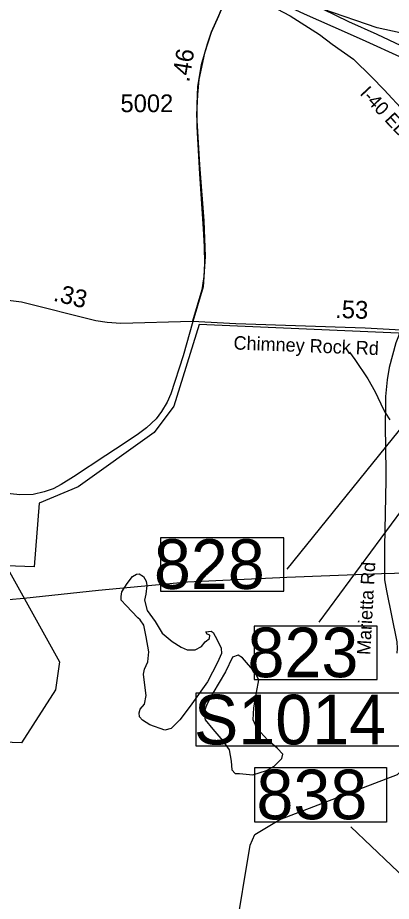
# Model space of a CAD drawing. Extents: x 1662474 to 1856135, y 779280 to 917889.
# Drawn here: x 1723820 to 1726451, y 839326 to 845555 of the extents above; entities that cross this region are included whole.
import ezdxf

# ---------------------------------------------------------------- set-up
doc = ezdxf.new("R2010")
doc.units = 0
for name, color, linetype in [('Exist Boundary Political City Limit New', 7, 'Continuous'), ('Exist Hydrographic Misc Water Feature', 7, 'Continuous'), ('Exist Hydrographic Pond Under 1500 Sq Ft', 7, 'Continuous'), ('Exist Road Non-System Type 51', 7, 'Continuous'), ('Exist Road Non-System Type 51 Label', 7, 'Continuous'), ('Exist Road Primary Interstate Divided Center Attributed', 7, 'Continuous'), ('Exist Road Primary Interstate Ramp 1 Lane Attributed', 7, 'Continuous'), ('Exist Road Primary Interstate Structure Ovrhead Sign CELL', 7, 'Continuous'), ('Exist Road Primary Interstate Structure Standard Bridge Number Label', 7, 'Continuous'), ('Exist Road Secondary Mileage Hundredths English Label', 7, 'Continuous'), ('Exist Road Secondary Structure Standard Bridge Number Label', 7, 'Continuous'), ('Exist Road Secondary Type 51 Attributed', 7, 'Continuous'), ('Exist Road Secondary Type 51 Label', 7, 'Continuous'), ('Exist Road Secondary Type 51 Number Label', 7, 'Continuous'), ('Exist Utilities Electrical Transmission Line', 7, 'Continuous'), ('Map Preparation Boundary City Limit Buffer Line', 7, 'Continuous')]:
    doc.layers.add(name, color=color, linetype=linetype)

msp = doc.modelspace()

# ---------------------------------------------------------------- linework, layer by layer
at = {"layer": 'Exist Boundary Political City Limit New'}
msp.add_lwpolyline([(1728966.6, 840478.9), (1728616.1, 840478.9), (1728384, 841145.8), (1728222.6, 841217.2), (1728245.1, 841758), (1727663.6, 841744.7), (1727677, 842078.7), (1726903, 842073), (1726933.9, 843311.2), (1725097.4, 843391.3), (1724920, 842817), (1724781.1, 842631.6), (1724245.4, 842247.5), (1723970.1, 842133.4), (1723936, 841683.4), (1723738.1, 841690.2), (1724113.5, 841015.1), (1724086.1, 840817.3), (1723847.4, 840442.2), (1723513, 840455.9), (1723368, 840465.5), (1723362.6, 840465.9), (1723345.5, 840467)], dxfattribs=at)
at = {"layer": 'Exist Hydrographic Misc Water Feature'}
for points in [[(1726157.3, 843196.8), (1726195.1, 843146), (1726284.7, 843009.6), (1726336.4, 842917.4), (1726395.8, 842793.1), (1726409.8, 842767.4), (1726440.9, 842720.8)], [(1725350.5, 839081.5), (1725456.3, 839722.7), (1725490.3, 839797.5), (1725666.5, 839902.2), (1726495.5, 840220.1), (1726621.4, 840352.1), (1726985.4, 840984.9), (1727119.5, 841041.2), (1727345.4, 841079.3), (1727529.4, 841170.7), (1727748.3, 841409.1), (1728070.5, 841931), (1728253.4, 842856.3), (1728222.4, 843089.9)]]:
    msp.add_lwpolyline(points, dxfattribs=at)
at = {"layer": 'Exist Hydrographic Pond Under 1500 Sq Ft'}
for points in [[(1724667, 841325), (1724584.2, 841410.3), (1724549.1, 841447.9), (1724549.1, 841475.5), (1724554.1, 841508.1), (1724591.8, 841565.8), (1724629.4, 841615.9), (1724657, 841631), (1724674.6, 841633.5), (1724704.7, 841615.9), (1724724.7, 841583.3), (1724729.8, 841553.2), (1724722.2, 841490.5), (1724712.2, 841447.9), (1724732.3, 841375.2), (1724787.5, 841297.4), (1724837.6, 841217.2), (1724907.9, 841157), (1724970.6, 841116.8), (1725013.3, 841099.3), (1725068.5, 841099.3), (1725113.6, 841121.9), (1725141.2, 841154.5), (1725171.3, 841179.5), (1725173.9, 841202.1), (1725153.8, 841209.6), (1725143.7, 841224.7), (1725181.4, 841229.7), (1725196.4, 841219.7), (1725224, 841169.5), (1725251.6, 841109.3), (1725254.1, 841071.7), (1725226.5, 841009), (1725156.3, 840873.6), (1725033.3, 840700.5), (1724960.6, 840605.2), (1724900.4, 840545.1), (1724855.2, 840532.5), (1724749.8, 840570.1), (1724699.6, 840602.7), (1724677.1, 840625.3), (1724674.6, 840655.4), (1724682.1, 840680.5), (1724712.2, 840715.6), (1724724.7, 840775.8), (1724709.7, 840886.1), (1724704.7, 840926.2), (1724712.2, 840961.4), (1724737.3, 841014), (1724742.3, 841084.2), (1724724.7, 841189.6), (1724707.2, 841272.3), (1724682.1, 841309.9), (1724667, 841325)], [(1725382.6, 840226.9), (1725475.2, 840216.6), (1725572.9, 840247.5), (1725626.9, 840278.3), (1725680.9, 840332.3), (1725686.1, 840363.2), (1725650.1, 840404.3), (1725580.6, 840460.9), (1725503.5, 840545.7), (1725477.7, 840604.8), (1725482.9, 840689.7), (1725500.9, 840797.7), (1725518.9, 840887.6), (1725490.6, 840941.6), (1725403.1, 841041.9), (1725372.3, 841059.9), (1725333.7, 841047), (1725282.3, 840944.2), (1725194.8, 840792.5), (1725151.1, 840712.8), (1725130.5, 840653.7), (1725140.8, 840604.8), (1725194.8, 840540.6), (1725264.2, 840458.3), (1725308, 840394), (1725323.4, 840314.3), (1725328.6, 840252.6), (1725351.7, 840226.9), (1725382.6, 840226.9)]]:
    msp.add_lwpolyline(points, dxfattribs=at)
at = {"layer": 'Exist Road Non-System Type 51'}
for points in [[(1725323.1, 845785.9), (1725268.2, 845657.9), (1725233.9, 845565.8), (1725182.9, 845451.1), (1725134.6, 845304.6), (1725095.6, 845119.6), (1725085.1, 845012.2), (1725079.9, 844870.5), (1725100.2, 844518.2), (1725129.9, 844123.5), (1725141.2, 843871.6), (1725126.5, 843657.7), (1725054.1, 843412)], [(1725054.1, 843412), (1724984.8, 843170.8), (1724899.2, 842903.1), (1724871.9, 842844.5), (1724833.6, 842778.7), (1724794.8, 842726.2), (1724726, 842663.9), (1724671.4, 842622), (1724576.9, 842558.2), (1724439.4, 842467.9), (1724211.6, 842318.6), (1724126.2, 842264.5), (1724069.9, 842234.4), (1724007.1, 842213.1), (1723928.6, 842194.4), (1723834.9, 842192.1), (1723725.2, 842203.1)], [(1726517.9, 843351.6), (1726481.9, 843263.4), (1726435.9, 843088.9), (1726421, 843001), (1726410.2, 842884.2), (1726407.6, 842619.4), (1726409.9, 842578.9), (1726411.5, 842294.4), (1726402.4, 841827.8), (1726402.1, 841621.9), (1726403.6, 841593.1), (1726417.6, 841515.4), (1726489.2, 841155.6), (1726492.6, 841107.6), (1726490.2, 841075.5)]]:
    msp.add_lwpolyline(points, dxfattribs=at)
at = {"layer": 'Exist Road Primary Interstate Divided Center Attributed'}
for points in [[(1725327.2, 845779.2), (1725461.2, 845715.9), (1725738.9, 845567.5), (1725944.8, 845435.4), (1726033.5, 845369.2), (1726183.8, 845261.4), (1726312.2, 845138.6), (1726400, 845045.2), (1726543.4, 844891.8), (1726625.9, 844797.4), (1726674.9, 844744.9), (1726737.1, 844680.9), (1726810.5, 844617), (1726891.8, 844545.2), (1726984.2, 844478.7), (1727101.3, 844400.1), (1727191.2, 844350.8), (1727288, 844302.4), (1727361.9, 844273), (1727463.9, 844234.1), (1727552, 844205.6), (1727671.3, 844175.4), (1727757.2, 844162.4)], [(1725343.4, 845815.6), (1725508.8, 845738), (1725837.1, 845581.7), (1726139.8, 845447.1), (1726272.1, 845389.5), (1726509.4, 845281), (1726581.3, 845248.7)], [(1726604, 845316.5), (1726351.7, 845435.7), (1726151.2, 845525.6), (1725968, 845613.8)]]:
    msp.add_lwpolyline(points, dxfattribs=at)
at = {"layer": 'Exist Road Primary Interstate Ramp 1 Lane Attributed'}
msp.add_lwpolyline([(1728556.2, 845995.7), (1728318.7, 845777.5), (1728231, 845710.1), (1728169.2, 845668.2), (1728086.9, 845617.2), (1728003.5, 845567.1), (1727940, 845536), (1727892.9, 845514.4), (1727810.4, 845484.1), (1727748.2, 845463.4), (1727685.9, 845446.1), (1727497.6, 845408.1), (1727394.7, 845392.5), (1727175.2, 845389.1), (1726938.4, 845402.9), (1726643.8, 845425.4), (1726512.4, 845447.8), (1726352.5, 845484.1), (1725968, 845613.8)], dxfattribs=at)
at = {"layer": 'Exist Road Primary Interstate Structure Ovrhead Sign CELL'}
msp.add_lwpolyline([(1725077.1, 840794.5), (1726657.1, 840794.5), (1726657.1, 840420.4), (1725077.1, 840420.4)], close=True, dxfattribs=at)
at = {"layer": 'Exist Road Primary Interstate Structure Standard Bridge Number Label'}
for p, q in [((1727704.4, 844133.9), (1725714.8, 841668.3)), ((1727623.4, 843580.1), (1725941.6, 841294.3))]:
    msp.add_line(p, q, dxfattribs=at)
for points in [[(1725693, 841888.2), (1724826.5, 841888.2), (1724826.5, 841512.6), (1725693, 841512.6)], [(1726352.1, 841265.7), (1725485.6, 841265.7), (1725485.6, 840890), (1726352.1, 840890)]]:
    msp.add_lwpolyline(points, close=True, dxfattribs=at)
at = {"layer": 'Exist Road Secondary Structure Standard Bridge Number Label'}
msp.add_line((1727946.7, 838149.6), (1726165.9, 839850.6), dxfattribs=at)
msp.add_lwpolyline([(1725488.8, 840268.6), (1726417.7, 840268.6), (1726417.7, 839884.5), (1725488.8, 839884.5)], close=True, dxfattribs=at)
at = {"layer": 'Exist Road Secondary Type 51 Attributed'}
for points in [[(1725327.2, 845779.2), (1725181.2, 845452.3), (1725153.7, 845367.3), (1725111.2, 845222.7), (1725086.1, 845070.6), (1725080.9, 844942.7), (1725080.9, 844785.5), (1725099.9, 844453.6), (1725126.7, 844066.5), (1725134.1, 843938.6), (1725135.3, 843824.9), (1725131.6, 843731.2), (1725116.6, 843636.2), (1725051.8, 843415.9)], [(1725051.8, 843415.9), (1725355.1, 843398.7), (1726266, 843369.5), (1726732.9, 843342.9), (1726812.9, 843344.8), (1726859.9, 843353), (1726896.7, 843368.9), (1726915.7, 843380.9), (1726934.8, 843396.8), (1726950.7, 843408.9), (1726978.6, 843443.8), (1726990.6, 843478.7), (1727010.3, 843562.5), (1727050.6, 843834.8), (1727101.4, 844181.4), (1727120.5, 844268.4)], [(1723355.3, 843539.6), (1723554.5, 843565.1), (1723675.3, 843572.8), (1723846.3, 843551), (1724370.5, 843420.3), (1724449.2, 843408.9), (1724545.6, 843402.3), (1725051.8, 843415.9)]]:
    msp.add_lwpolyline(points, dxfattribs=at)
at = {"layer": 'Exist Utilities Electrical Transmission Line'}
msp.add_lwpolyline([(1731780.4, 841791.4), (1730871.2, 841760.9), (1729876.1, 841739.3), (1728874.7, 841705.7), (1727905.5, 841681.8), (1727112.4, 841654.1), (1726381.6, 841633.8), (1725714.6, 841608.8), (1725015.7, 841576), (1724388.6, 841516.5), (1723863.4, 841460), (1723544.8, 841431.3)], dxfattribs=at)
at = {"layer": 'Map Preparation Boundary City Limit Buffer Line'}
msp.add_lwpolyline([(1728966.6, 840478.9), (1728616.1, 840478.9), (1728384, 841145.8), (1728222.6, 841217.2), (1728245.1, 841758), (1727663.6, 841744.7), (1727677, 842078.7), (1726903, 842073), (1726933.9, 843311.2), (1725097.4, 843391.3), (1724920, 842817), (1724781.1, 842631.6), (1724245.4, 842247.5), (1723970.1, 842133.4), (1723936, 841683.4), (1723738.1, 841690.2), (1724113.5, 841015.1), (1724086.1, 840817.3), (1723847.4, 840442.2), (1723513, 840455.9), (1723368, 840465.5), (1723362.6, 840465.9), (1723345.5, 840467)], dxfattribs=at)

# ---------------------------------------------------------------- texts
at = {"layer": 'Exist Road Non-System Type 51 Label'}
msp.add_text('Marietta Rd', height=95, rotation=86.87068, dxfattribs=at).set_placement((1726302.5, 841060.5))
at = {"layer": 'Exist Road Primary Interstate Structure Ovrhead Sign CELL'}
msp.add_text('S1014', height=350, dxfattribs=at).set_placement((1725061, 840432))
at = {"layer": 'Exist Road Primary Interstate Structure Standard Bridge Number Label'}
for s, p in [('828', (1724779.1, 841528.1)), ('823', (1725438.3, 840905.6))]:
    msp.add_text(s, height=350, dxfattribs=at).set_placement(p)
at = {"layer": 'Exist Road Secondary Mileage Hundredths English Label'}
for s, rotation, p in [('.46', 80.64329, (1725026.9, 845095.7)), ('.33', 346.00522, (1724064.8, 843560.9)), ('.53', 358.16397, (1726054.3, 843438.8))]:
    msp.add_text(s, height=125, rotation=rotation, dxfattribs=at).set_placement(p)
at = {"layer": 'Exist Road Secondary Structure Standard Bridge Number Label'}
msp.add_text('838', height=350, dxfattribs=at).set_placement((1725501.3, 839904.3))
at = {"layer": 'Exist Road Secondary Type 51 Label'}
for s, rotation, p in [('I-40 EBL', 313.15698, (1726224.2, 845017)), ('Chimney Rock Rd', 357.75714, (1725338.4, 843216.3))]:
    msp.add_text(s, height=95, rotation=rotation, dxfattribs=at).set_placement(p)
at = {"layer": 'Exist Road Secondary Type 51 Number Label'}
msp.add_text('5002', height=125, dxfattribs=at).set_placement((1724543.6, 844888.8))

doc.saveas('drawing.dxf')
